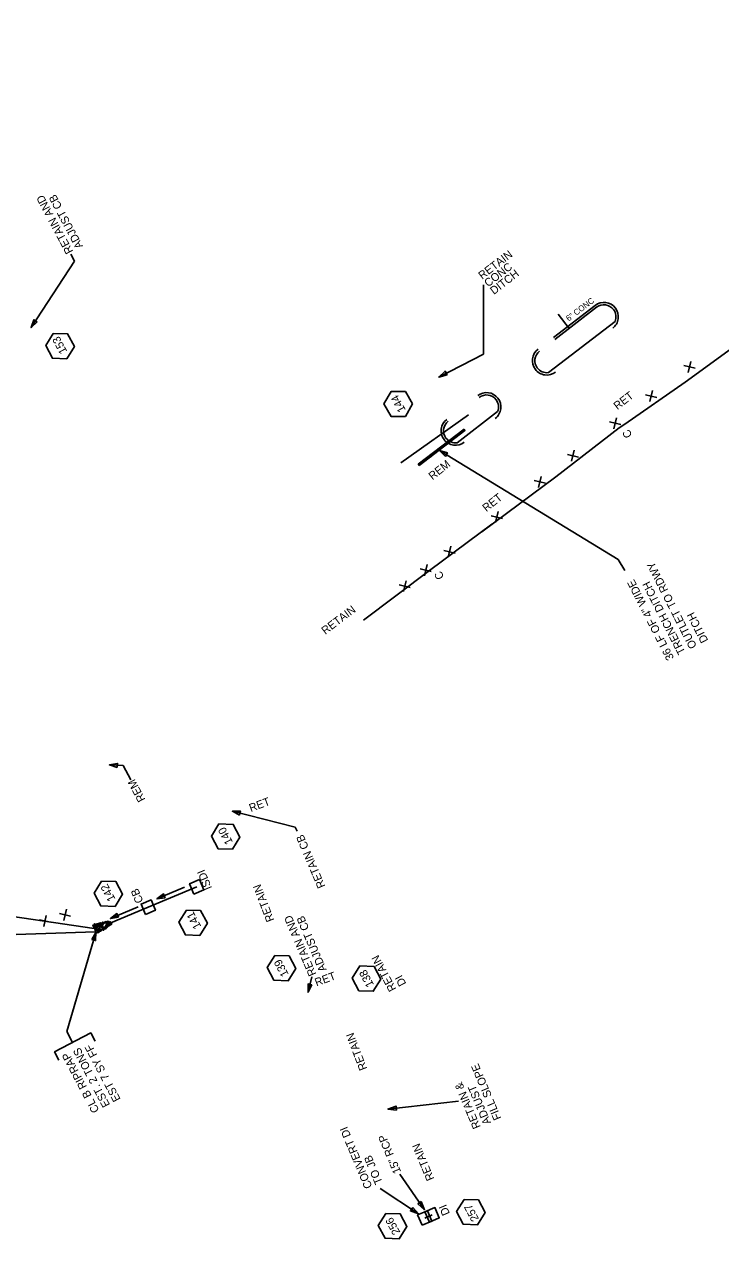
# Model space of a CAD drawing. Extents: x 2384780 to 2405432, y 547869 to 573706.
# Drawn here: x 2402695 to 2403130, y 570072 to 570831 of the extents above; entities that cross this region are included whole.
import ezdxf

# ---------------------------------------------------------------- set-up
doc = ezdxf.new("R2010")
doc.units = 0
for name, color, linetype in [('Old_Level_1', 7, 'Continuous'), ('Old_Level_18', 7, 'Continuous'), ('Old_Level_20', 7, 'Continuous'), ('Old_Level_23', 7, 'Continuous'), ('Old_Level_3', 7, 'Continuous'), ('Old_Level_5', 7, 'Continuous'), ('Old_Level_58', 7, 'Continuous'), ('Old_Level_63', 7, 'Continuous'), ('Old_Level_9', 7, 'Continuous'), ('Prop Drainage Box Number Symbol CELL', 7, 'Continuous'), ('Prop Pipe RCP 12in', 7, 'Continuous')]:
    doc.layers.add(name, color=color, linetype=linetype)

# ---------------------------------------------------------------- blocks, each defined once
blk = doc.blocks.new('SPOT')
at = {"layer": 'Old_Level_1'}
for p, q in [((-5.48625, 4.61225), (5.48625, -4.61175)), ((-4.608, -5.326), (4.609, 5.325))]:
    blk.add_line(p, q, dxfattribs=at)
blk = doc.blocks.new('IN')
at = {"layer": 'Old_Level_9'}
blk.add_lwpolyline([(-0.07025, 0.067), (0.07025, 0.067), (0.07025, -0.067), (-0.07025, -0.067)], close=True, dxfattribs=at)
blk = doc.blocks.new('AH1')
at = {"layer": 'Old_Level_23'}
blk.add_lwpolyline([(-5.28, 1.32), (0, 0), (-5.28, -1.32)], close=True, dxfattribs=at)
blk = doc.blocks.new('RIPRAP')
at = {"layer": 'Old_Level_1'}
for points in [[(-0.002, -0.00625), (-0.00625, -0.00775), (-0.016, -0.0125), (-0.02, -0.00675), (-0.02, -0.003), (-0.008, 0.00275), (-0.002, -0.00025), (-0.002, -0.00625)], [(0.01825, -0.00325), (0.01375, -0.005), (0.00325, -0.00975), (0.00025, -0.00375), (0, 0), (0.01125, 0.005), (0.018, 0.00275), (0.01825, -0.00325)], [(-0.04975, -0.14825), (-0.05425, -0.14475), (-0.05675, -0.135), (-0.05225, -0.1305), (-0.0485, -0.1305), (-0.04375, -0.14225), (-0.046, -0.14675), (-0.04975, -0.14825)], [(-0.046, -0.12775), (-0.0505, -0.12425), (-0.053, -0.1145), (-0.0485, -0.11), (-0.04475, -0.11), (-0.04, -0.12175), (-0.04225, -0.12625), (-0.046, -0.12775)], [(-0.032, -0.15425), (-0.03625, -0.15575), (-0.046, -0.158), (-0.0505, -0.15375), (-0.05075, -0.15075), (-0.041, -0.146), (-0.035, -0.14825), (-0.03275, -0.152)], [(-0.0485, -0.08525), (-0.0425, -0.0835), (-0.03275, -0.0825), (-0.0305, -0.08925), (-0.03175, -0.0945), (-0.0445, -0.09325), (-0.049, -0.089), (-0.0485, -0.08525)], [(-0.046, -0.1025), (-0.04025, -0.098), (-0.02675, -0.09375), (-0.02, -0.09975), (-0.02, -0.10575), (-0.03625, -0.11225), (-0.044, -0.1085), (-0.046, -0.1025)], [(-0.04275, -0.12825), (-0.03225, -0.126), (-0.012, -0.1275), (-0.00575, -0.1395), (-0.009, -0.15), (-0.033, -0.1485), (-0.04375, -0.13875), (-0.04275, -0.12825)], [(-0.03675, -0.07275), (-0.04075, -0.06825), (-0.04325, -0.0585), (-0.0395, -0.054), (-0.035, -0.054), (-0.031, -0.0665), (-0.033, -0.0705), (-0.03675, -0.07275)], [(-0.023, -0.1195), (-0.02725, -0.12175), (-0.037, -0.126), (-0.041, -0.1195), (-0.041, -0.11625), (-0.029, -0.1115), (-0.02525, -0.1135), (-0.023, -0.1195)], [(-0.0305, -0.05975), (-0.035, -0.05625), (-0.0375, -0.0465), (-0.033, -0.042), (-0.02925, -0.042), (-0.02475, -0.05375), (-0.02675, -0.05825), (-0.0305, -0.05975)], [(-0.00025, -0.11525), (-0.0145, -0.10575), (-0.0355, -0.078), (-0.0255, -0.056), (-0.00975, -0.051), (0.01725, -0.08475), (0.01525, -0.10425), (0.002, -0.11775)], [(-0.0345, -0.0215), (-0.0265, -0.01775), (-0.007, -0.01125), (0.00375, -0.02075), (0.003, -0.0315), (-0.02075, -0.03775), (-0.03225, -0.032), (-0.0345, -0.024)], [(-0.0275, -0.0395), (-0.023, -0.03925), (-0.014, -0.039), (-0.0115, -0.045), (-0.0115, -0.04875), (-0.0235, -0.049), (-0.0295, -0.04475), (-0.0275, -0.0395)], [(-0.0215, -0.16975), (-0.02625, -0.1655), (-0.0285, -0.15575), (-0.024, -0.15125), (-0.02025, -0.15175), (-0.01625, -0.163), (-0.01775, -0.1675), (-0.0215, -0.16975)], [(-0.01575, -0.1245), (-0.02025, -0.12125), (-0.022, -0.11125), (-0.0185, -0.10675), (-0.014, -0.10675), (-0.00975, -0.1185), (-0.012, -0.123), (-0.01575, -0.1245)], [(0.00075, -0.15075), (0.0045, -0.15875), (0.011, -0.179), (0.0015, -0.18875), (-0.009, -0.189), (-0.01475, -0.16525), (-0.012, -0.153), (-0.0015, -0.1515)], [(-0.0095, -0.039), (0.00025, -0.0365), (0.0205, -0.036), (0.02775, -0.0495), (0.024, -0.05775), (-0.00075, -0.05675), (-0.009, -0.0485), (-0.0095, -0.039)], [(-0.00575, -0.118), (0.00025, -0.1155), (0.0085, -0.1175), (0.0125, -0.12425), (0.01025, -0.128), (-0.00175, -0.12825), (-0.00575, -0.12175), (-0.00575, -0.118)], [(0.04, -0.14075), (0.03075, -0.14625), (0.009, -0.15575), (-0.004, -0.14175), (-0.00425, -0.132), (0.024, -0.123), (0.03825, -0.1285), (0.0425, -0.1405)], [(0.009, -0.07425), (0.0045, -0.07075), (0.00225, -0.061), (0.00625, -0.05625), (0.01, -0.057), (0.01425, -0.06825), (0.01275, -0.072), (0.009, -0.07425)], [(0.012, -0.0355), (0.00825, -0.0295), (0.0035, -0.01775), (0.01025, -0.00925), (0.01825, -0.009), (0.0225, -0.027), (0.01875, -0.033), (0.012, -0.0355)], [(0.01975, -0.07925), (0.01525, -0.07475), (0.01375, -0.06525), (0.01725, -0.0605), (0.02175, -0.0605), (0.02575, -0.07325), (0.0235, -0.077), (0.01975, -0.07925)], [(0.0225, -0.12), (0.0185, -0.11625), (0.01675, -0.10675), (0.0205, -0.102), (0.025, -0.102), (0.0285, -0.114), (0.02625, -0.11775), (0.0225, -0.12)], [(0.02025, -0.07975), (0.02825, -0.07725), (0.04025, -0.077), (0.045, -0.08725), (0.042, -0.0935), (0.02475, -0.092), (0.02025, -0.0855), (0.02025, -0.07975)], [(0.03125, -0.0765), (0.0265, -0.073), (0.02425, -0.06325), (0.0285, -0.0585), (0.03225, -0.05925), (0.03625, -0.0705), (0.035, -0.07425), (0.03125, -0.0765)], [(0.048, -0.1195), (0.04425, -0.12325), (0.036, -0.12575), (0.03, -0.122), (0.02975, -0.1155), (0.04175, -0.11375), (0.04775, -0.11575), (0.048, -0.1195)], [(0.03775, -0.114), (0.03325, -0.11025), (0.031, -0.1005), (0.035, -0.096), (0.03875, -0.09675), (0.043, -0.10775), (0.0415, -0.1115), (0.03775, -0.114)], [(0.043, -0.162), (0.03825, -0.1585), (0.036, -0.14875), (0.04, -0.144), (0.04375, -0.14475), (0.048, -0.15575), (0.04675, -0.1595), (0.043, -0.162)], [(-0.06725, -0.1915), (-0.06125, -0.18975), (-0.0515, -0.18875), (-0.04925, -0.1955), (-0.0505, -0.20075), (-0.06325, -0.1995), (-0.06775, -0.19525), (-0.06725, -0.1915)], [(-0.064, -0.2115), (-0.058, -0.20975), (-0.04825, -0.20875), (-0.046, -0.2155), (-0.04725, -0.22075), (-0.06, -0.2195), (-0.0645, -0.21525), (-0.064, -0.2115)], [(-0.061, -0.17925), (-0.055, -0.17725), (-0.04525, -0.17625), (-0.043, -0.183), (-0.04425, -0.18825), (-0.057, -0.187), (-0.0615, -0.18275), (-0.061, -0.17925)], [(-0.04975, -0.17575), (-0.05375, -0.1705), (-0.05675, -0.16075), (-0.05225, -0.157), (-0.04875, -0.157), (-0.04375, -0.169), (-0.046, -0.1735), (-0.04975, -0.17575)], [(-0.05075, -0.19675), (-0.0405, -0.195), (-0.021, -0.194), (-0.01375, -0.208), (-0.018, -0.21775), (-0.042, -0.21675), (-0.0505, -0.20725), (-0.05075, -0.19675)], [(-0.0355, -0.17625), (-0.037, -0.1725), (-0.04125, -0.16275), (-0.03525, -0.158), (-0.0315, -0.158), (-0.02675, -0.17075), (-0.031, -0.174), (-0.0355, -0.17625)], [(-0.012, -0.187), (-0.01875, -0.19075), (-0.033, -0.1935), (-0.039, -0.1875), (-0.039, -0.1815), (-0.02275, -0.17675), (-0.01525, -0.17875), (-0.012, -0.187)], [(-0.0115, -0.204), (-0.00425, -0.2025), (0.0085, -0.20225), (0.01275, -0.21275), (0.01125, -0.2185), (-0.0075, -0.21675), (-0.01225, -0.21075), (-0.0115, -0.204)], [(0.00625, -0.2035), (0.00175, -0.19975), (-0.001, -0.19), (0.0035, -0.1855), (0.00725, -0.1855), (0.012, -0.1975), (0.01, -0.202), (0.00625, -0.2035)], [(0.01625, -0.174), (0.0125, -0.17075), (0.009, -0.16), (0.0135, -0.1555), (0.01725, -0.15625), (0.022, -0.168), (0.02075, -0.17175), (0.01625, -0.174)], [(0.026, -0.18075), (0.03225, -0.18875), (0.03875, -0.20825), (0.02925, -0.219), (0.01875, -0.21675), (0.012, -0.193), (0.01575, -0.184), (0.026, -0.17925)], [(0.0205, -0.15575), (0.0265, -0.15325), (0.03475, -0.15525), (0.03875, -0.162), (0.0365, -0.16575), (0.0245, -0.166), (0.0205, -0.1595), (0.0205, -0.15575)], [(0.04925, -0.17425), (0.044, -0.17875), (0.03525, -0.1805), (0.02975, -0.177), (0.0295, -0.171), (0.0415, -0.16925), (0.0475, -0.1705), (0.04925, -0.17425)], [(0.0335, -0.189), (0.0395, -0.18675), (0.04775, -0.18875), (0.0515, -0.1955), (0.04925, -0.19925), (0.03725, -0.1995), (0.0335, -0.19275), (0.0335, -0.189)], [(0.04325, -0.22375), (0.0385, -0.22025), (0.03625, -0.2105), (0.0405, -0.20575), (0.04425, -0.2065), (0.0485, -0.2175), (0.047, -0.22125), (0.04325, -0.22375)]]:
    blk.add_lwpolyline(points, dxfattribs=at)

msp = doc.modelspace()

# ---------------------------------------------------------------- linework, layer by layer
at = {"layer": 'Old_Level_1'}
for p, q in [((2402930.37, 570556.52), (2402972.49, 570586.54)), ((2402954.45, 570564.24), (2403066.18, 570496.31)), ((2403070.28, 570489.31), (2403066.18, 570496.31)), ((2402802.75, 570291.8), (2402772.47, 570279.04)), ((2402772.47, 570279.04), (2402749.13, 570269.21)), ((2402945.25, 570084.89), (2402949.86, 570086.83))]:
    msp.add_line(p, q, dxfattribs=at)
for points in [[(2402982.01, 570624.55), (2402982.05, 570667.73)], [(2402954.03, 570610.14), (2402982.01, 570624.55)], [(2402716.57, 570183.51), (2402713.89, 570188.61), (2402736.51, 570200.51), (2402739.19, 570195.41)], [(2402922.2, 570152.93), (2402966.42, 570157.84)], [(2402945.03, 570090.09), (2402929.68, 570112.29)], [(2402941.43, 570087.56), (2402917.29, 570103.32)]]:
    msp.add_lwpolyline(points, dxfattribs=at)
msp.add_lwpolyline([(2402958.15, 570560.64), (2402954.45, 570564.24), (2402959.4, 570562.8)], close=True, dxfattribs=at)
at = {"layer": 'Old_Level_18'}
msp.add_lwpolyline([(2402738.75, 570265.81), (2402667.75, 570276.08), (2402624.35, 570258.52), (2402578.65, 570239.75), (2402530.67, 570221.59), (2402473.79, 570202.74)], dxfattribs=at)
at = {"layer": 'Old_Level_20'}
for points in [[(2402713.14, 570637.45), (2402708.4, 570629.86), (2402712.6, 570621.96), (2402721.54, 570621.65), (2402726.29, 570629.23), (2402722.09, 570637.14)], [(2402816.63, 570331.05), (2402811.89, 570323.46), (2402816.09, 570315.56), (2402825.03, 570315.25), (2402829.77, 570322.84), (2402825.57, 570330.74)], [(2402743.33, 570295.33), (2402738.58, 570287.74), (2402742.79, 570279.84), (2402751.73, 570279.53), (2402756.47, 570287.12), (2402752.27, 570295.02)], [(2402796.27, 570277.25), (2402791.53, 570269.66), (2402795.73, 570261.76), (2402804.67, 570261.45), (2402809.41, 570269.04), (2402805.21, 570276.94)], [(2402851.51, 570248.9), (2402846.77, 570241.31), (2402850.97, 570233.41), (2402859.91, 570233.1), (2402864.66, 570240.69), (2402860.45, 570248.59)], [(2402904.63, 570242.35), (2402899.88, 570234.76), (2402904.09, 570226.86), (2402913.03, 570226.55), (2402917.77, 570234.13), (2402913.57, 570242.04)], [(2402969.84, 570096.46), (2402965.1, 570088.87), (2402969.3, 570080.97), (2402978.24, 570080.66), (2402982.98, 570088.25), (2402978.78, 570096.15)], [(2402920.97, 570087.76), (2402916.23, 570080.17), (2402920.43, 570072.27), (2402929.37, 570071.96), (2402934.12, 570079.55), (2402929.91, 570087.45)]]:
    msp.add_lwpolyline(points, close=True, dxfattribs=at)
at = {"layer": 'Old_Level_3'}
msp.add_line((2403035.47, 570640.59), (2403028.73, 570649.38), dxfattribs=at)
at = {"layer": 'Old_Level_5'}
for p, q in [((2402726.38, 570682.52), (2402724.05, 570686.91)), ((2402699.27, 570641.1), (2402726.38, 570682.52)), ((2402748.2, 570367.87), (2402756.79, 570367.47)), ((2402761.49, 570358.64), (2402756.79, 570367.47)), ((2402825.05, 570338.98), (2402864.19, 570328.98)), ((2402864.19, 570328.98), (2402865.45, 570326.59)), ((2402777.88, 570284.2), (2402795.19, 570291.49)), ((2402748.8, 570271.98), (2402766.12, 570279.27)), ((2402739.73, 570263.33), (2402721.52, 570201.47)), ((2402872.31, 570225.96), (2402874.71, 570235.57)), ((2402725.2, 570194.56), (2402721.52, 570201.47))]:
    msp.add_line(p, q, dxfattribs=at)
for points in [[(2402703.06, 570644.6), (2402699.27, 570641.1), (2402700.97, 570645.97)], [(2402753.14, 570366.39), (2402748.2, 570367.87), (2402753.26, 570368.89)], [(2402829.59, 570336.53), (2402825.05, 570338.98), (2402830.21, 570338.95)], [(2402782.97, 570284.99), (2402777.88, 570284.2), (2402782, 570287.29)], [(2402753.9, 570272.77), (2402748.8, 570271.98), (2402752.93, 570275.08)], [(2402737.12, 570258.89), (2402739.73, 570263.33), (2402739.52, 570258.18)], [(2402874.73, 570230.51), (2402872.31, 570225.96), (2402872.31, 570231.11)]]:
    msp.add_lwpolyline(points, close=True, dxfattribs=at)
at = {"layer": 'Old_Level_63'}
for p, q in [((2403025.61, 570634.9), (2403051.75, 570654.97)), ((2403026.52, 570633.71), (2403052.66, 570653.78)), ((2403022.53, 570613), (2403064.16, 570644.95)), ((2402965.44, 570569.17), (2402990.78, 570588.62)), ((2402906.97, 570458.25), (2402948.22, 570489.29))]:
    msp.add_line(p, q, dxfattribs=at)
for points in [[(2402948.22, 570489.29), (2402987.25, 570518.26), (2402980.89, 570513.54), (2403027.22, 570547.93), (2403066.84, 570578.43), (2403070.31, 570580.83), (2403070.31, 570580.83), (2403107.99, 570606.93), (2403148.49, 570636.3), (2403189.85, 570664.52), (2403206.26, 570675.15), (2403259.01, 570709.32), (2403274.05, 570719.06), (2403281.69, 570725.04), (2403299.95, 570739.33), (2403352.66, 570780.89), (2403362.53, 570788.06), (2403387.63, 570806.3), (2403432.83, 570840.68), (2403472.8, 570870.72), (2403512.01, 570901.75)], [(2402948.22, 570489.29), (2402987.25, 570518.26)], [(2402473.31, 570186.03), (2402530.42, 570204.82), (2402584.74, 570223.75), (2402631.32, 570241.98), (2402677.29, 570261.64), (2402739.48, 570263.73)]]:
    msp.add_lwpolyline(points, dxfattribs=at)
for centre, radius, start, end in [((2403057.23, 570647.83), 9, 37.51304, 127.51291), ((2403057.23, 570647.83), 7.5, 37.51304, 127.51291), ((2403057.23, 570647.83), 9, 307.51291, 37.51301), ((2403057.23, 570647.83), 7.5, 337.43885, 37.51301), ((2403021.53, 570620.43), 9, 127.51291, 217.51278), ((2403021.53, 570620.43), 7.5, 127.51291, 217.51278), ((2403021.53, 570620.43), 9, 217.51281, 307.51291), ((2403021.53, 570620.43), 7.5, 217.51281, 277.58826), ((2402983.85, 570591.5), 9, 37.51304, 127.51291), ((2402983.85, 570591.5), 7.5, 37.51304, 127.51291), ((2402983.85, 570591.5), 9, 307.51291, 37.51301), ((2402983.85, 570591.5), 7.5, 337.43885, 37.51301), ((2402964.45, 570576.61), 9, 127.51291, 217.51278), ((2402964.45, 570576.61), 7.5, 127.51291, 217.51278), ((2402964.45, 570576.61), 9, 217.51281, 307.51291), ((2402964.45, 570576.61), 7.5, 217.51281, 277.58826)]:
    msp.add_arc(centre, radius, start, end, dxfattribs=at)
at = {"layer": 'Prop Drainage Box Number Symbol CELL'}
msp.add_lwpolyline([(2402937.6, 570593.4), (2402933.12, 570601.15), (2402924.17, 570601.15), (2402919.7, 570593.4), (2402924.17, 570585.65), (2402933.12, 570585.65)], close=True, dxfattribs=at)
at = {"layer": 'Prop Pipe RCP 12in'}
for p, q in [((2402941.23, 570555.69), (2402969.8, 570577.6)), ((2402941.84, 570554.9), (2402970.4, 570576.8)), ((2402961.69, 570570.12), (2402962.23, 570571.8)), ((2402963.09, 570571.19), (2402963.63, 570572.87)), ((2402964.49, 570572.27), (2402965.03, 570573.94)), ((2402965.89, 570573.34), (2402966.43, 570575.02)), ((2402967.29, 570574.41), (2402967.83, 570576.09)), ((2402968.69, 570575.49), (2402969.23, 570577.16)), ((2402969.8, 570577.6), (2402970.4, 570576.8)), ((2402970.09, 570576.56), (2402970.24, 570577.02)), ((2402951.89, 570562.6), (2402952.43, 570564.28)), ((2402953.29, 570563.68), (2402953.83, 570565.35)), ((2402953.29, 570563.68), (2402953.83, 570565.35)), ((2402953.29, 570563.68), (2402953.83, 570565.35)), ((2402954.69, 570564.75), (2402955.23, 570566.43)), ((2402956.09, 570565.82), (2402956.63, 570567.5)), ((2402957.49, 570566.9), (2402958.03, 570568.58)), ((2402958.89, 570567.97), (2402959.43, 570569.65)), ((2402960.29, 570569.04), (2402960.83, 570570.72)), ((2402942.08, 570555.09), (2402942.63, 570556.76)), ((2402943.48, 570556.16), (2402944.03, 570557.84)), ((2402944.88, 570557.23), (2402945.43, 570558.91)), ((2402946.28, 570558.31), (2402946.83, 570559.99)), ((2402947.68, 570559.38), (2402948.23, 570561.06)), ((2402949.08, 570560.45), (2402949.63, 570562.13)), ((2402950.48, 570561.53), (2402951.03, 570563.21)), ((2402941.23, 570555.69), (2402941.84, 570554.9)), ((2402941.23, 570555.69), (2402941.23, 570555.69))]:
    msp.add_line(p, q, dxfattribs=at)

# ---------------------------------------------------------------- block references
at = {"layer": 'Old_Level_1'}
for p, xscale, yscale, rotation in [((2402922.2, 570152.93), 1.0000025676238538, 1.000002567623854, -173.3644345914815), ((2402945.03, 570090.09), 1.000005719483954, 1.000005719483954, -55.33385307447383), ((2402941.43, 570087.56), 1.000003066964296, 1.000003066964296, -33.150761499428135)]:
    msp.add_blockref('AH1', p, dxfattribs=dict(at, xscale=xscale, yscale=yscale, rotation=rotation))
at = {"layer": 'Old_Level_23', "xscale": 0.999997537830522, "yscale": 0.9999975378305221, "rotation": -150.15845361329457}
msp.add_blockref('AH1', (2402954.03, 570610.14), dxfattribs=at)
at = {"layer": 'Old_Level_5', "yscale": 50}
for name, p, xscale, rotation in [('IN', (2402802.75, 570291.8), 50.00000000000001, 112.84486151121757), ('IN', (2402772.47, 570279.04), 50.00000000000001, 112.84486151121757), ('RIPRAP', (2402749.13, 570269.21), 50, -67.17677300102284), ('IN', (2402945.25, 570084.89), 50, 113.10426923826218), ('IN', (2402949.86, 570086.83), 50, 113.10426923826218)]:
    msp.add_blockref(name, p, dxfattribs=dict(at, xscale=xscale, rotation=rotation))
at = {"layer": 'Old_Level_63'}
for p, xscale, yscale, rotation in [((2403110.72, 570616.5), 0.5, 0.5, 26.999941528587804), ((2403086.72, 570598.33), 0.5, 0.5, 26.999941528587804), ((2403064.26, 570581.37), 0.5, 0.5, 26.999941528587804), ((2403037.88, 570561.03), 0.5, 0.5, 26.999941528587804), ((2403017.2, 570544.72), 0.5, 0.5, 26.999941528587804), ((2402990.27, 570522.7), 0.5, 0.5, 26.999941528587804), ((2402960.75, 570501.07), 0.5, 0.5, 26.999941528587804), ((2402945.92, 570489.61), 0.5, 0.5, 117.99994147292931), ((2402932.75, 570479.56), 0.5, 0.5, 26.999941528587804), ((2402720.54, 570274.22), 0.49999999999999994, 0.5000000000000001, 117.99994477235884), ((2402707.92, 570270.43), 0.49999999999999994, 0.5000000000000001, 117.99994477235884)]:
    msp.add_blockref('SPOT', p, dxfattribs=dict(at, xscale=xscale, yscale=yscale, rotation=rotation))

# ---------------------------------------------------------------- texts
at = {"layer": 'Old_Level_1'}
for s, rotation, p in [('RETAIN', 37.5136, (2402981.16, 570670.94)), ('CONC', 37.5136, (2402984.82, 570666.18)), ('DITCH', 37.5136, (2402988.47, 570661.42)), ('OUTLET TO RDWY', 116.99994, (2403115.42, 570442.02)), ('36 LF OF 4" WIDE', 116.99994, (2403101.17, 570434.75)), ('TRENCH DITCH', 116.99994, (2403108.29, 570438.38)), ('RETAIN', 37.16706, (2402883.08, 570449.11)), ('DITCH', 116.99994, (2403122.55, 570445.65)), ('RET', 20.44273, (2402836.58, 570338.47)), ('RETAIN CB', 113.12639, (2402883.24, 570292.13)), ('ISDI', 112.82323, (2402812.46, 570291.05)), ('CB', 112.82323, (2402769.52, 570282.74)), ('RETAIN', 111.00529, (2402851.28, 570270.97)), ('RET', 20.44273, (2402877.62, 570229.51)), ('RETAIN', 111.00529, (2402909.36, 570178.2)), ('EST 7 SY FF', 117.73615, (2402755.33, 570159.1)), ('CL B RIPRAP', 117.73615, (2402742.05, 570152.12)), ('EST. 2 TONS', 117.73615, (2402748.69, 570155.61)), ('FILL SLOPE', 112.7935, (2402993.19, 570147.23)), ('RETAIN & ', 112.7935, (2402980.28, 570141.81)), ('ADJUST', 112.7935, (2402986.74, 570144.52)), ('CONVERT DI', 112.7935, (2402912.58, 570104.45)), ('15" RCP', 112.7935, (2402930.57, 570113.8)), ('RETAIN', 112.7935, (2402951.33, 570109.41)), ('TO JB', 112.7935, (2402919.04, 570107.16)), ('DI', 113.10427, (2402961.07, 570087.7))]:
    msp.add_text(s, height=5, rotation=rotation, dxfattribs=at).set_placement(p)
at = {"layer": 'Old_Level_20'}
for s, p in [('153', (2402721.93, 570626.24)), ('144', (2402933.5, 570589.69)), ('140', (2402825.47, 570319.74)), ('142', (2402752.08, 570284.2)), ('141', (2402805.73, 570266.95)), ('139', (2402860.36, 570237.17)), ('138', (2402913.62, 570230.64)), ('257', (2402979.24, 570084.34)), ('256', (2402930.07, 570075.97))]:
    msp.add_text(s, height=5, rotation=117.99994, dxfattribs=at).set_placement(p)
at = {"layer": 'Old_Level_5'}
for s, rotation, p in [('RETAIN AND', 117.99994, (2402725.7, 570688.71)), ('ADJUST CB', 117.99994, (2402731.88, 570691.99)), ('RET', 37.63569, (2403065.63, 570589.48)), ('REM', 38.61568, (2402950.13, 570545.63)), ('RET', 38.61568, (2402983.76, 570525.75)), ('REM', 117.99994, (2402770.84, 570346.37)), ('RETAIN AND', 113.05451, (2402877.63, 570237.26)), ('ADJUST CB', 113.05451, (2402884.07, 570240)), ('RETAIN', 117.99994, (2402927.65, 570227.98)), ('DI', 117.99994, (2402933.83, 570231.27))]:
    msp.add_text(s, height=5, rotation=rotation, dxfattribs=at).set_placement(p)
at = {"layer": 'Old_Level_58'}
msp.add_text('6" CONC', height=3.691, rotation=37.16268, dxfattribs=at).set_placement((2403035.23, 570644.83))
at = {"layer": 'Old_Level_63'}
for p in [(2403075.11, 570573.69), (2402957.55, 570485.28)]:
    msp.add_text('C', height=5, rotation=118, dxfattribs=at).set_placement(p)

doc.saveas('drawing.dxf')
